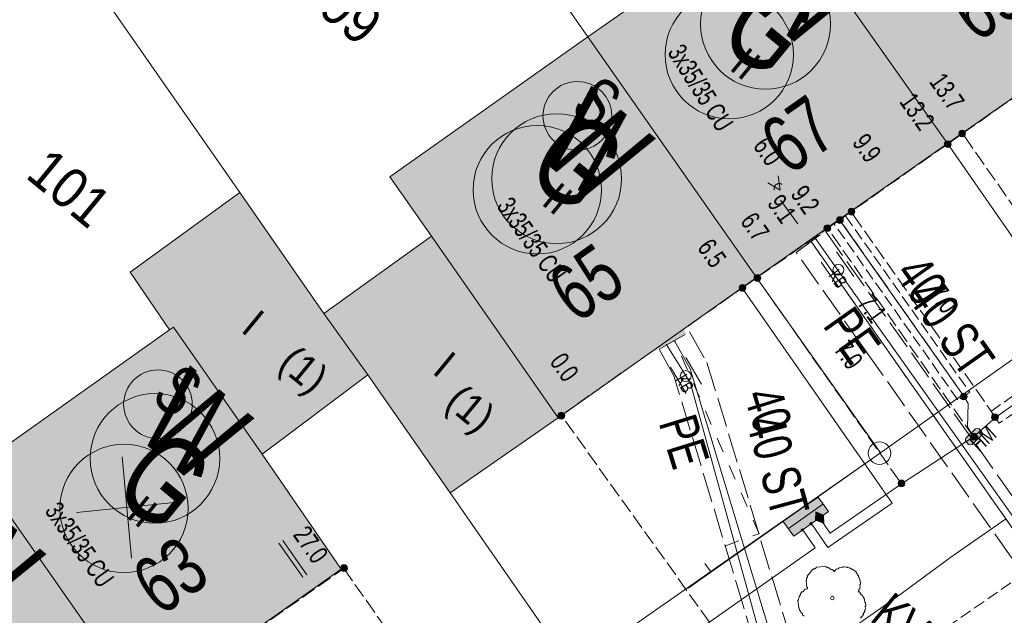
# Model space of a CAD drawing. Header units: metres. Extents: x -740 to 758, y -633 to 854.
# Tile 735 of 1056: x 308 to 336, y -82 to -66. Entities that reach past the tile are written whole.
import ezdxf

# ---------------------------------------------------------------- set-up
doc = ezdxf.new("R2010")
doc.units = ezdxf.units.M
doc.header["$MEASUREMENT"] = 0
for name, pattern in [('333_125', [0.4576, 0.3328, -0.1248]), ('333_333', [0.6656, 0.3328, -0.3328]), ('416_125', [0.5408, 0.416, -0.1248]), ('416_416', [0.832, 0.416, -0.416]), ('832_208', [1.04, 0.832, -0.208])]:
    doc.linetypes.add(name, pattern=pattern)
for name, color, linetype in [('Gas.LOVION', 7, 'Continuous'), ('Gis.LOVION', 7, 'Continuous'), ('Grundkarte.LOVION', 7, 'Continuous'), ('Grundkarte_Text.LOVION', 7, 'Continuous'), ('Strom.LOVION', 7, 'Continuous'), ('StromBemass.LOVION', 7, 'Continuous'), ('Wasser.LOVION', 7, 'Continuous')]:
    doc.layers.add(name, color=color, linetype=linetype)
doc.styles.add('ERSTELLTER_STIL_1', font='arial.ttf')

msp = doc.modelspace()

# ---------------------------------------------------------------- hatches: boundary and pattern name
at = {"layer": 'Gas.LOVION', "linetype": 'Continuous', "lineweight": 13}
for points in [[(330.222, -71.978), (330.845, -71.548), (330.622, -71.229), (330.015, -71.673)], [(326.045, -74.899), (326.67, -74.498), (326.477, -74.177), (325.838, -74.594)]]:
    msp.add_hatch(color=7, dxfattribs=at).paths.add_polyline_path(points)
at = {"layer": 'Grundkarte.LOVION', "linetype": 'Continuous', "lineweight": 18}
for color, points in [(9, [(329.494, -62.414), (334.227, -69.104), (338.017, -66.457), (339.539, -65.392), (334.832, -58.67)]), (9, [(324.182, -66.125), (328.888, -72.847), (334.227, -69.104), (329.494, -62.414)]), (9, [(323.359, -76.757), (328.888, -72.847), (324.182, -66.125), (318.653, -70.035), (319.82, -71.694)]), (254, [(312.62, -74.231), (315.094, -77.772), (318.041, -75.563), (316.809, -73.851), (314.469, -70.474), (311.406, -72.694), (312.509, -74.301)]), (254, [(318.041, -75.563), (320.343, -78.855), (323.359, -76.757), (319.82, -71.694), (316.809, -73.851)]), (9, [(307.091, -78.141), (311.798, -84.863), (317.3, -80.985), (315.094, -77.772), (312.62, -74.231), (312.509, -74.301)]), (9, [(301.753, -81.884), (306.459, -88.606), (311.798, -84.863), (307.091, -78.141)])]:
    msp.add_hatch(color=color, dxfattribs=at).paths.add_polyline_path(points)
at = {"layer": 'Strom.LOVION', "linetype": 'Continuous', "lineweight": 13}
for points in [[(330.786, -71.553), (331.629, -70.954), (331.508, -70.773), (330.649, -71.36)], [(328.062, -73.46), (328.934, -72.858), (328.797, -72.664), (327.941, -73.28)], [(334.915, -77.504), (335.185, -77.241), (335.198, -77.225), (335.192, -77.167), (335.109, -77.071), (335.093, -77.058), (335.005, -77.067), (334.735, -77.33), (334.722, -77.346), (334.728, -77.404), (334.811, -77.5), (334.827, -77.513)], [(329.933, -80.06), (330.901, -79.374), (330.611, -78.974), (329.627, -79.647)]]:
    msp.add_hatch(color=7, dxfattribs=at).paths.add_polyline_path(points)
at = {"layer": 'Strom.LOVION', "linetype": 'Continuous', "lineweight": 18}
for color, points in [(1, [(330.54, -79.617), (330.77, -79.698), (330.763, -79.477), (330.547, -79.379)]), (5, [(330.445, -79.7), (330.413, -79.673), (330.373, -79.722), (330.405, -79.748)]), (5, [(330.137, -79.878), (330.153, -79.891), (330.14, -79.907), (330.156, -79.92), (330.169, -79.904), (330.186, -79.917), (330.199, -79.901), (330.183, -79.888), (330.196, -79.872), (330.18, -79.859), (330.167, -79.875), (330.151, -79.862)])]:
    msp.add_hatch(color=color, dxfattribs=at).paths.add_polyline_path(points)
at = {"layer": 'StromBemass.LOVION', "linetype": 'Continuous', "lineweight": 13}
for points in [[(334.706, -68.885), (334.713, -68.876), (334.718, -68.865), (334.723, -68.854), (334.726, -68.843), (334.727, -68.831), (334.727, -68.819), (334.726, -68.807), (334.723, -68.796), (334.718, -68.785), (334.712, -68.775), (334.705, -68.765), (334.697, -68.757), (334.688, -68.749), (334.678, -68.743), (334.667, -68.738), (334.656, -68.734), (334.645, -68.732), (334.633, -68.731), (334.621, -68.732), (334.609, -68.734), (334.598, -68.738), (334.587, -68.743), (334.577, -68.749), (334.568, -68.757), (334.56, -68.766), (334.553, -68.775), (334.548, -68.786), (334.543, -68.797), (334.541, -68.808), (334.539, -68.82), (334.539, -68.832), (334.541, -68.843), (334.544, -68.855), (334.548, -68.866), (334.554, -68.876), (334.561, -68.886), (334.569, -68.894), (334.578, -68.902), (334.588, -68.908), (334.599, -68.913), (334.61, -68.917), (334.622, -68.919), (334.633, -68.92), (334.645, -68.919), (334.657, -68.917), (334.668, -68.913), (334.679, -68.908), (334.689, -68.901), (334.698, -68.894)], [(334.304, -69.184), (334.31, -69.175), (334.316, -69.164), (334.32, -69.153), (334.323, -69.142), (334.325, -69.13), (334.325, -69.118), (334.323, -69.107), (334.32, -69.095), (334.316, -69.084), (334.31, -69.074), (334.303, -69.065), (334.295, -69.056), (334.286, -69.049), (334.276, -69.042), (334.265, -69.037), (334.254, -69.034), (334.243, -69.032), (334.231, -69.031), (334.219, -69.032), (334.208, -69.034), (334.196, -69.038), (334.186, -69.043), (334.176, -69.049), (334.167, -69.056), (334.159, -69.065), (334.152, -69.075), (334.146, -69.085), (334.142, -69.096), (334.139, -69.107), (334.138, -69.119), (334.138, -69.131), (334.139, -69.142), (334.142, -69.154), (334.147, -69.165), (334.152, -69.175), (334.159, -69.185), (334.167, -69.193), (334.176, -69.201), (334.186, -69.207), (334.197, -69.212), (334.208, -69.215), (334.22, -69.218), (334.231, -69.218), (334.243, -69.218), (334.255, -69.215), (334.266, -69.212), (334.277, -69.207), (334.286, -69.2), (334.296, -69.193)], [(334.304, -69.184), (334.31, -69.175), (334.316, -69.164), (334.32, -69.153), (334.323, -69.142), (334.325, -69.13), (334.325, -69.118), (334.323, -69.107), (334.32, -69.095), (334.316, -69.084), (334.31, -69.074), (334.303, -69.065), (334.295, -69.056), (334.286, -69.049), (334.276, -69.042), (334.265, -69.037), (334.254, -69.034), (334.243, -69.032), (334.231, -69.031), (334.219, -69.032), (334.208, -69.034), (334.196, -69.038), (334.186, -69.043), (334.176, -69.049), (334.167, -69.056), (334.159, -69.065), (334.152, -69.075), (334.146, -69.085), (334.142, -69.096), (334.139, -69.107), (334.138, -69.119), (334.138, -69.131), (334.139, -69.142), (334.142, -69.154), (334.147, -69.165), (334.152, -69.175), (334.159, -69.185), (334.167, -69.193), (334.176, -69.201), (334.186, -69.207), (334.197, -69.212), (334.208, -69.215), (334.22, -69.218), (334.231, -69.218), (334.243, -69.218), (334.255, -69.215), (334.266, -69.212), (334.277, -69.207), (334.286, -69.2), (334.296, -69.193)], [(331.616, -71.066), (331.623, -71.057), (331.628, -71.046), (331.633, -71.035), (331.636, -71.024), (331.637, -71.012), (331.637, -71), (331.636, -70.988), (331.633, -70.976), (331.628, -70.965), (331.622, -70.955), (331.615, -70.945), (331.607, -70.937), (331.598, -70.929), (331.588, -70.923), (331.577, -70.918), (331.566, -70.914), (331.554, -70.912), (331.542, -70.911), (331.53, -70.912), (331.519, -70.914), (331.507, -70.918), (331.497, -70.923), (331.487, -70.93), (331.477, -70.937), (331.469, -70.946), (331.462, -70.956), (331.457, -70.966), (331.452, -70.977), (331.449, -70.989), (331.448, -71), (331.448, -71.012), (331.449, -71.024), (331.452, -71.036), (331.457, -71.047), (331.463, -71.057), (331.47, -71.067), (331.478, -71.075), (331.487, -71.083), (331.497, -71.089), (331.508, -71.094), (331.519, -71.098), (331.531, -71.1), (331.543, -71.101), (331.555, -71.1), (331.566, -71.098), (331.578, -71.094), (331.588, -71.089), (331.599, -71.083), (331.608, -71.075)], [(331.293, -71.302), (331.3, -71.292), (331.306, -71.282), (331.31, -71.271), (331.313, -71.259), (331.315, -71.248), (331.314, -71.236), (331.313, -71.224), (331.31, -71.213), (331.306, -71.202), (331.3, -71.191), (331.293, -71.182), (331.285, -71.173), (331.276, -71.165), (331.265, -71.159), (331.255, -71.154), (331.243, -71.151), (331.232, -71.148), (331.22, -71.148), (331.208, -71.148), (331.197, -71.151), (331.185, -71.154), (331.175, -71.159), (331.165, -71.166), (331.155, -71.173), (331.147, -71.182), (331.14, -71.192), (331.135, -71.202), (331.13, -71.213), (331.128, -71.225), (331.126, -71.236), (331.126, -71.248), (331.128, -71.26), (331.131, -71.271), (331.135, -71.282), (331.141, -71.293), (331.148, -71.302), (331.156, -71.311), (331.165, -71.319), (331.175, -71.325), (331.186, -71.33), (331.197, -71.333), (331.209, -71.336), (331.221, -71.336), (331.232, -71.336), (331.244, -71.333), (331.255, -71.33), (331.266, -71.325), (331.276, -71.318), (331.285, -71.311)], [(330.944, -71.529), (330.951, -71.519), (330.957, -71.508), (330.961, -71.497), (330.964, -71.486), (330.966, -71.474), (330.965, -71.462), (330.964, -71.45), (330.961, -71.439), (330.957, -71.428), (330.951, -71.417), (330.944, -71.408), (330.936, -71.399), (330.926, -71.391), (330.916, -71.385), (330.905, -71.38), (330.894, -71.376), (330.882, -71.374), (330.871, -71.373), (330.859, -71.374), (330.847, -71.377), (330.836, -71.38), (330.825, -71.385), (330.815, -71.392), (330.806, -71.399), (330.797, -71.408), (330.791, -71.418), (330.785, -71.428), (330.78, -71.439), (330.778, -71.451), (330.776, -71.463), (330.776, -71.475), (330.778, -71.486), (330.781, -71.498), (330.785, -71.509), (330.791, -71.519), (330.798, -71.529), (330.806, -71.538), (330.815, -71.545), (330.825, -71.552), (330.836, -71.557), (330.848, -71.56), (330.859, -71.563), (330.871, -71.563), (330.883, -71.562), (330.895, -71.56), (330.906, -71.556), (330.917, -71.551), (330.927, -71.545), (330.936, -71.537)], [(328.993, -72.918), (329, -72.909), (329.006, -72.898), (329.01, -72.887), (329.013, -72.875), (329.015, -72.863), (329.015, -72.851), (329.013, -72.84), (329.01, -72.828), (329.006, -72.817), (329, -72.806), (328.993, -72.797), (328.984, -72.788), (328.975, -72.78), (328.965, -72.774), (328.954, -72.769), (328.943, -72.765), (328.931, -72.763), (328.919, -72.762), (328.907, -72.763), (328.895, -72.765), (328.884, -72.769), (328.873, -72.774), (328.863, -72.781), (328.854, -72.788), (328.846, -72.797), (328.839, -72.807), (328.833, -72.817), (328.829, -72.829), (328.826, -72.84), (328.824, -72.852), (328.824, -72.864), (328.826, -72.876), (328.829, -72.888), (328.833, -72.899), (328.839, -72.909), (328.846, -72.919), (328.854, -72.927), (328.864, -72.935), (328.874, -72.941), (328.885, -72.947), (328.896, -72.95), (328.908, -72.952), (328.92, -72.953), (328.932, -72.952), (328.943, -72.95), (328.955, -72.946), (328.966, -72.941), (328.976, -72.935), (328.985, -72.927)], [(328.571, -73.194), (328.578, -73.184), (328.583, -73.174), (328.587, -73.163), (328.59, -73.152), (328.592, -73.14), (328.592, -73.128), (328.59, -73.117), (328.587, -73.105), (328.583, -73.095), (328.577, -73.084), (328.57, -73.075), (328.562, -73.066), (328.553, -73.059), (328.543, -73.053), (328.533, -73.048), (328.522, -73.044), (328.51, -73.042), (328.498, -73.041), (328.487, -73.042), (328.475, -73.044), (328.464, -73.048), (328.454, -73.053), (328.444, -73.059), (328.435, -73.067), (328.427, -73.075), (328.42, -73.085), (328.414, -73.095), (328.41, -73.106), (328.407, -73.117), (328.406, -73.129), (328.406, -73.141), (328.407, -73.152), (328.41, -73.164), (328.415, -73.174), (328.42, -73.185), (328.427, -73.194), (328.435, -73.203), (328.444, -73.21), (328.454, -73.216), (328.465, -73.221), (328.476, -73.225), (328.487, -73.227), (328.499, -73.228), (328.511, -73.227), (328.522, -73.225), (328.533, -73.221), (328.544, -73.216), (328.554, -73.21), (328.563, -73.202)], [(328.571, -73.194), (328.578, -73.184), (328.583, -73.174), (328.587, -73.163), (328.59, -73.152), (328.592, -73.14), (328.592, -73.128), (328.59, -73.117), (328.587, -73.105), (328.583, -73.095), (328.577, -73.084), (328.57, -73.075), (328.562, -73.066), (328.553, -73.059), (328.543, -73.053), (328.533, -73.048), (328.522, -73.044), (328.51, -73.042), (328.498, -73.041), (328.487, -73.042), (328.475, -73.044), (328.464, -73.048), (328.454, -73.053), (328.444, -73.059), (328.435, -73.067), (328.427, -73.075), (328.42, -73.085), (328.414, -73.095), (328.41, -73.106), (328.407, -73.117), (328.406, -73.129), (328.406, -73.141), (328.407, -73.152), (328.41, -73.164), (328.415, -73.174), (328.42, -73.185), (328.427, -73.194), (328.435, -73.203), (328.444, -73.21), (328.454, -73.216), (328.465, -73.221), (328.476, -73.225), (328.487, -73.227), (328.499, -73.228), (328.511, -73.227), (328.522, -73.225), (328.533, -73.221), (328.544, -73.216), (328.554, -73.21), (328.563, -73.202)], [(334.75, -76.224), (334.757, -76.214), (334.763, -76.204), (334.767, -76.193), (334.77, -76.182), (334.771, -76.17), (334.771, -76.158), (334.77, -76.146), (334.767, -76.135), (334.762, -76.124), (334.757, -76.114), (334.75, -76.104), (334.742, -76.096), (334.733, -76.088), (334.723, -76.082), (334.712, -76.077), (334.701, -76.074), (334.689, -76.071), (334.678, -76.071), (334.666, -76.071), (334.654, -76.074), (334.643, -76.077), (334.633, -76.082), (334.623, -76.089), (334.614, -76.096), (334.606, -76.105), (334.599, -76.114), (334.593, -76.125), (334.589, -76.136), (334.586, -76.147), (334.585, -76.159), (334.585, -76.17), (334.586, -76.182), (334.589, -76.193), (334.593, -76.204), (334.599, -76.215), (334.606, -76.224), (334.614, -76.233), (334.623, -76.24), (334.633, -76.246), (334.644, -76.251), (334.655, -76.255), (334.666, -76.257), (334.678, -76.258), (334.69, -76.257), (334.701, -76.255), (334.713, -76.251), (334.723, -76.246), (334.733, -76.24), (334.742, -76.232)], [(323.514, -76.764), (323.521, -76.754), (323.526, -76.744), (323.531, -76.733), (323.534, -76.722), (323.535, -76.71), (323.535, -76.699), (323.533, -76.687), (323.531, -76.676), (323.526, -76.665), (323.521, -76.655), (323.514, -76.645), (323.506, -76.637), (323.497, -76.629), (323.487, -76.623), (323.476, -76.618), (323.465, -76.615), (323.454, -76.612), (323.442, -76.612), (323.43, -76.612), (323.419, -76.615), (323.408, -76.618), (323.397, -76.623), (323.387, -76.63), (323.378, -76.637), (323.37, -76.646), (323.363, -76.655), (323.358, -76.665), (323.354, -76.676), (323.351, -76.688), (323.349, -76.699), (323.349, -76.711), (323.351, -76.722), (323.354, -76.734), (323.358, -76.745), (323.364, -76.755), (323.371, -76.764), (323.379, -76.773), (323.388, -76.78), (323.398, -76.786), (323.408, -76.791), (323.419, -76.795), (323.431, -76.797), (323.442, -76.798), (323.454, -76.797), (323.466, -76.795), (323.477, -76.791), (323.487, -76.786), (323.497, -76.78), (323.506, -76.772)], [(323.516, -76.758), (323.523, -76.748), (323.528, -76.738), (323.533, -76.727), (323.536, -76.716), (323.537, -76.704), (323.537, -76.692), (323.535, -76.681), (323.533, -76.669), (323.528, -76.658), (323.522, -76.648), (323.516, -76.639), (323.507, -76.63), (323.498, -76.623), (323.489, -76.616), (323.478, -76.611), (323.467, -76.608), (323.455, -76.606), (323.443, -76.605), (323.432, -76.606), (323.42, -76.608), (323.409, -76.612), (323.398, -76.617), (323.389, -76.623), (323.38, -76.63), (323.372, -76.639), (323.365, -76.648), (323.359, -76.659), (323.355, -76.67), (323.352, -76.681), (323.35, -76.693), (323.35, -76.704), (323.352, -76.716), (323.355, -76.727), (323.359, -76.738), (323.365, -76.749), (323.372, -76.758), (323.38, -76.767), (323.389, -76.774), (323.399, -76.78), (323.41, -76.785), (323.421, -76.789), (323.432, -76.791), (323.444, -76.792), (323.456, -76.791), (323.467, -76.789), (323.478, -76.785), (323.489, -76.78), (323.499, -76.774), (323.508, -76.766)], [(335.623, -76.802), (335.63, -76.792), (335.636, -76.782), (335.64, -76.771), (335.643, -76.759), (335.644, -76.747), (335.644, -76.735), (335.643, -76.723), (335.64, -76.712), (335.635, -76.701), (335.63, -76.69), (335.622, -76.681), (335.614, -76.672), (335.605, -76.664), (335.595, -76.658), (335.584, -76.653), (335.573, -76.649), (335.561, -76.647), (335.549, -76.646), (335.537, -76.647), (335.525, -76.649), (335.514, -76.653), (335.503, -76.658), (335.493, -76.665), (335.484, -76.672), (335.476, -76.681), (335.469, -76.691), (335.463, -76.701), (335.459, -76.712), (335.456, -76.724), (335.454, -76.736), (335.454, -76.748), (335.456, -76.76), (335.459, -76.771), (335.463, -76.782), (335.469, -76.793), (335.476, -76.802), (335.484, -76.811), (335.494, -76.819), (335.504, -76.825), (335.515, -76.83), (335.526, -76.834), (335.538, -76.836), (335.55, -76.837), (335.562, -76.836), (335.573, -76.834), (335.585, -76.83), (335.595, -76.825), (335.606, -76.818), (335.615, -76.811)], [(335.034, -77.345), (335.041, -77.336), (335.047, -77.325), (335.051, -77.314), (335.054, -77.303), (335.056, -77.291), (335.055, -77.279), (335.054, -77.268), (335.051, -77.256), (335.047, -77.245), (335.041, -77.235), (335.034, -77.225), (335.026, -77.217), (335.017, -77.209), (335.007, -77.203), (334.996, -77.198), (334.985, -77.194), (334.973, -77.192), (334.961, -77.191), (334.95, -77.192), (334.938, -77.194), (334.927, -77.198), (334.916, -77.203), (334.906, -77.21), (334.897, -77.217), (334.889, -77.226), (334.882, -77.235), (334.876, -77.246), (334.872, -77.257), (334.869, -77.268), (334.868, -77.28), (334.868, -77.292), (334.869, -77.303), (334.872, -77.315), (334.877, -77.326), (334.882, -77.336), (334.889, -77.346), (334.897, -77.354), (334.907, -77.362), (334.917, -77.368), (334.927, -77.373), (334.938, -77.377), (334.95, -77.379), (334.962, -77.38), (334.974, -77.379), (334.985, -77.377), (334.997, -77.373), (335.007, -77.368), (335.017, -77.361), (335.026, -77.354)], [(333.011, -78.649), (333.018, -78.639), (333.024, -78.629), (333.028, -78.618), (333.031, -78.606), (333.033, -78.594), (333.032, -78.583), (333.031, -78.571), (333.028, -78.56), (333.024, -78.549), (333.018, -78.538), (333.011, -78.529), (333.003, -78.52), (332.994, -78.513), (332.984, -78.506), (332.973, -78.501), (332.962, -78.498), (332.95, -78.495), (332.938, -78.495), (332.926, -78.496), (332.915, -78.498), (332.904, -78.501), (332.893, -78.507), (332.883, -78.513), (332.874, -78.52), (332.866, -78.529), (332.859, -78.539), (332.853, -78.549), (332.849, -78.56), (332.846, -78.572), (332.845, -78.583), (332.845, -78.595), (332.846, -78.607), (332.849, -78.618), (332.854, -78.629), (332.859, -78.64), (332.866, -78.649), (332.874, -78.658), (332.883, -78.665), (332.893, -78.672), (332.904, -78.677), (332.915, -78.68), (332.927, -78.682), (332.939, -78.683), (332.951, -78.682), (332.962, -78.68), (332.973, -78.676), (332.984, -78.671), (332.994, -78.665), (333.003, -78.657)], [(317.447, -81.014), (317.454, -81.004), (317.46, -80.994), (317.464, -80.983), (317.467, -80.971), (317.468, -80.96), (317.468, -80.948), (317.467, -80.936), (317.464, -80.924), (317.46, -80.913), (317.454, -80.903), (317.447, -80.894), (317.439, -80.885), (317.429, -80.877), (317.419, -80.871), (317.409, -80.866), (317.397, -80.862), (317.386, -80.86), (317.374, -80.86), (317.362, -80.86), (317.35, -80.863), (317.339, -80.866), (317.328, -80.871), (317.318, -80.878), (317.309, -80.885), (317.301, -80.894), (317.294, -80.904), (317.289, -80.914), (317.284, -80.925), (317.281, -80.937), (317.28, -80.948), (317.28, -80.96), (317.282, -80.972), (317.285, -80.983), (317.289, -80.994), (317.295, -81.005), (317.302, -81.014), (317.31, -81.023), (317.319, -81.03), (317.329, -81.037), (317.34, -81.042), (317.351, -81.045), (317.363, -81.048), (317.375, -81.048), (317.386, -81.048), (317.398, -81.045), (317.409, -81.042), (317.42, -81.036), (317.43, -81.03), (317.439, -81.023)], [(317.449, -81.013), (317.456, -81.003), (317.461, -80.992), (317.466, -80.981), (317.469, -80.97), (317.47, -80.958), (317.47, -80.946), (317.469, -80.934), (317.466, -80.923), (317.461, -80.912), (317.455, -80.901), (317.448, -80.891), (317.44, -80.883), (317.431, -80.875), (317.421, -80.869), (317.41, -80.864), (317.399, -80.86), (317.387, -80.858), (317.375, -80.857), (317.363, -80.858), (317.352, -80.86), (317.34, -80.864), (317.329, -80.869), (317.319, -80.876), (317.31, -80.883), (317.302, -80.892), (317.295, -80.902), (317.289, -80.912), (317.285, -80.923), (317.282, -80.935), (317.281, -80.947), (317.281, -80.959), (317.282, -80.97), (317.285, -80.982), (317.29, -80.993), (317.295, -81.003), (317.302, -81.013), (317.311, -81.022), (317.32, -81.029), (317.33, -81.036), (317.341, -81.041), (317.352, -81.044), (317.364, -81.047), (317.376, -81.047), (317.388, -81.046), (317.399, -81.044), (317.411, -81.04), (317.421, -81.035), (317.431, -81.029), (317.441, -81.021)]]:
    msp.add_hatch(color=7, dxfattribs=at).paths.add_polyline_path(points)
at = {"layer": 'Wasser.LOVION', "linetype": 'Continuous', "lineweight": 13}
for points in [[(330.097, -72.064), (330.72, -71.634), (330.497, -71.316), (329.89, -71.759)], [(326.27, -74.788), (326.928, -74.413), (326.748, -74.076), (326.09, -74.451)]]:
    msp.add_hatch(color=7, dxfattribs=at).paths.add_polyline_path(points)

# ---------------------------------------------------------------- linework, layer by layer
at = {"layer": 'Gas.LOVION', "color": 5, "linetype": 'Continuous', "lineweight": 18}
for points in [[(339.519, -84.384), (339.467, -84.315), (331.159, -72.64), (330.54, -71.755)], [(331.055, -90.325), (331.031, -90.224), (327.05, -75.805), (326.926, -75.596), (326.366, -74.705)]]:
    msp.add_lwpolyline(points, dxfattribs=at)
at = {"layer": 'Gas.LOVION', "color": 251, "linetype": 'Continuous', "lineweight": 13}
for points in [[(331.605, -72.818), (331.123, -72.126)], [(331.191, -73.125), (330.694, -72.419)], [(327.361, -75.819), (326.919, -75.079)], [(326.929, -76.083), (326.487, -75.343)]]:
    msp.add_lwpolyline(points, dxfattribs=at)
at = {"layer": 'Gas.LOVION', "color": 1, "linetype": 'Continuous', "lineweight": 18}
for points in [[(311.185, -77.844), (311.447, -80.671)], [(309.904, -79.403), (312.728, -79.112)]]:
    msp.add_lwpolyline(points, dxfattribs=at)
at = {"layer": 'Gas.LOVION', "color": 5, "linetype": 'Continuous', "lineweight": 18}
for centre, radius in [((328.131, -66.626), 1.791), ((322.772, -70.395), 1.793), ((311.234, -79.288), 1.791)]:
    msp.add_circle(centre, radius, dxfattribs=at)
at = {"layer": 'Gas.LOVION', "color": 251, "linetype": 'Continuous', "lineweight": 13}
for centre in [(331.178, -72.629), (326.917, -75.593)]:
    msp.add_circle(centre, 0.152, dxfattribs=at)
at = {"layer": 'Gis.LOVION', "color": 44, "linetype": 'Continuous', "lineweight": 18}
msp.add_lwpolyline([(330.226, -82.293), (330.177, -82.253), (330.175, -82.224), (330.126, -82.184), (330.124, -82.155), (330.091, -82.128), (330.086, -82.07), (330.07, -82.057), (330.05, -81.852), (330.063, -81.836), (330.06, -81.806), (330.086, -81.774), (330.083, -81.745), (330.123, -81.697), (330.12, -81.667), (330.16, -81.619), (330.189, -81.616), (330.255, -81.536), (330.314, -81.53), (330.311, -81.501), (330.295, -81.488), (330.278, -81.312), (330.291, -81.296), (330.285, -81.238), (330.311, -81.205), (330.309, -81.176), (330.467, -80.983), (330.496, -80.98), (330.51, -80.964), (330.539, -80.962), (330.565, -80.929), (330.799, -80.906), (330.816, -80.92), (330.845, -80.917), (330.877, -80.943), (330.906, -80.94), (330.971, -80.993), (331, -80.99), (331.048, -81.03), (331.051, -81.059), (331.117, -80.979), (331.175, -80.973), (331.202, -80.941), (331.29, -80.932), (331.303, -80.916), (331.332, -80.913), (331.348, -80.927), (331.407, -80.921), (331.423, -80.934), (331.452, -80.931), (331.484, -80.958), (331.514, -80.955), (331.546, -80.981), (331.575, -80.978), (331.671, -81.058), (331.674, -81.087), (331.706, -81.113), (331.709, -81.143), (331.741, -81.169), (331.744, -81.198), (331.76, -81.212), (331.766, -81.27), (331.782, -81.283), (331.794, -81.4), (331.78, -81.416), (331.786, -81.475), (331.773, -81.491), (331.776, -81.52), (331.749, -81.552), (331.752, -81.582), (331.726, -81.614), (331.755, -81.611), (331.787, -81.637), (331.79, -81.667), (331.854, -81.72), (331.857, -81.749), (331.889, -81.775), (331.892, -81.805), (331.908, -81.818), (331.917, -81.906), (331.933, -81.919), (331.941, -82.007), (331.928, -82.023), (331.934, -82.081), (331.921, -82.097), (331.924, -82.127), (331.91, -82.143), (331.913, -82.172), (331.874, -82.22), (331.877, -82.249), (331.797, -82.346)], dxfattribs=at)
msp.add_circle((331.009, -81.791), 0.0513, dxfattribs=at)
at = {"layer": 'Grundkarte.LOVION', "color": 8, "linetype": 'Continuous', "lineweight": 18}
for points in [[(318.43, -46.59), (327.034, -40.576), (334.209, -50.781), (330.916, -53.083), (334.832, -58.67), (339.539, -65.392), (340.291, -66.442), (342.97, -70.259), (337.632, -74.002), (334.227, -69.104), (329.494, -62.414)], [(320.298, -60.564), (317.033, -62.834), (309.858, -52.63), (318.43, -46.59), (329.494, -62.414), (334.227, -69.104), (337.632, -74.002), (332.352, -77.74), (328.888, -72.847), (324.182, -66.125)], [(314.469, -70.474), (304.605, -56.335), (309.858, -52.63), (317.033, -62.834), (320.298, -60.564), (324.182, -66.125), (328.888, -72.847), (332.352, -77.74), (323.748, -83.753), (320.343, -78.855), (318.041, -75.563), (316.809, -73.851)], [(315.203, -89.761), (311.798, -84.863), (307.091, -78.141), (303.176, -72.553), (306.579, -70.181), (299.431, -59.944), (304.605, -56.335), (314.469, -70.474), (316.809, -73.851), (318.041, -75.563), (320.343, -78.855), (323.748, -83.753)], [(329.494, -62.414), (334.832, -58.67), (339.539, -65.392), (338.017, -66.457), (334.227, -69.104)], [(303.176, -72.553), (307.091, -78.141), (311.798, -84.863), (315.203, -89.761), (309.891, -93.473), (306.459, -88.606), (301.753, -81.884), (293.087, -69.431), (290.855, -66.251), (290.747, -66.054), (299.431, -59.944), (306.579, -70.181)], [(324.182, -66.125), (329.494, -62.414), (334.227, -69.104), (328.888, -72.847)], [(323.359, -76.757), (319.82, -71.694), (318.653, -70.035), (324.182, -66.125), (328.888, -72.847)], [(312.62, -74.231), (312.509, -74.301), (311.406, -72.694), (314.469, -70.474), (316.809, -73.851), (318.041, -75.563), (315.094, -77.772)], [(318.041, -75.563), (316.809, -73.851), (319.82, -71.694), (323.359, -76.757), (320.343, -78.855)], [(307.091, -78.141), (312.509, -74.301), (312.62, -74.231), (315.094, -77.772), (317.3, -80.985), (311.798, -84.863)], [(301.753, -81.884), (307.091, -78.141), (311.798, -84.863), (306.459, -88.606)]]:
    msp.add_lwpolyline(points, close=True, dxfattribs=at)
for points in [[(229.741, -147.948), (247.968, -136.974), (255.904, -131.381), (267.19, -123.479), (276.785, -116.719), (282.097, -113.007), (287.435, -109.264), (296.23, -103.084), (298.61, -101.433), (304.552, -97.216), (309.891, -93.473), (315.203, -89.761), (323.748, -83.753), (332.352, -77.74), (337.632, -74.002), (342.97, -70.259), (351.462, -64.315), (352.682, -63.487), (353.981, -62.562), (359.896, -58.377)], [(229.741, -147.948), (247.968, -136.974), (255.904, -131.381), (267.19, -123.479), (276.785, -116.719), (282.097, -113.007), (287.435, -109.264), (296.23, -103.084), (298.61, -101.433), (304.552, -97.216), (309.891, -93.473), (315.203, -89.761), (323.748, -83.753), (332.352, -77.74), (337.632, -74.002), (342.97, -70.259), (351.462, -64.315), (352.682, -63.487), (353.981, -62.562), (359.896, -58.377)], [(326.987, -81.516), (332.352, -77.74)], [(335.843, -79.586), (334.321, -80.651), (332.832, -81.742), (331.31, -82.807), (329.848, -83.866), (328.326, -84.931), (326.837, -86.023), (325.342, -87.056), (323.852, -88.147), (322.331, -89.212), (321.366, -89.927), (320.37, -90.616), (319.405, -91.331), (318.408, -92.019), (317.444, -92.734), (316.474, -93.391), (315.509, -94.106), (314.512, -94.794), (313.548, -95.509), (312.551, -96.198), (311.587, -96.913), (310.59, -97.601), (308.878, -98.833), (307.16, -100.005)], [(327.451, -80.82), (327.623, -81.069)]]:
    msp.add_lwpolyline(points, dxfattribs=at)
at = {"layer": 'Grundkarte.LOVION', "color": 253, "linetype": 'Continuous', "lineweight": 18}
msp.add_lwpolyline([(359.896, -58.377), (353.981, -62.562), (352.682, -63.487), (351.462, -64.315), (342.97, -70.259), (337.632, -74.002), (332.352, -77.74), (323.748, -83.753), (315.203, -89.761), (309.891, -93.473), (304.552, -97.216), (298.61, -101.433), (296.23, -103.084), (287.435, -109.264), (282.097, -113.007), (276.785, -116.719), (267.19, -123.479), (264.485, -119.695), (260.155, -113.498), (254.25, -105.09), (243.054, -113.012), (232.627, -120.327)], dxfattribs=at)
at = {"layer": 'Grundkarte.LOVION', "color": 9, "linetype": 'Continuous', "lineweight": 18}
msp.add_circle((332.326, -77.745), 0.314, dxfattribs=at)
at = {"layer": 'Strom.LOVION', "color": 150, "linetype": 'Continuous', "lineweight": 18}
for points in [[(360.649, -58.969), (355.33, -62.755), (354.415, -63.376), (352.864, -64.444), (349.055, -67.506), (344.591, -70.514), (343.874, -70.894), (338.648, -74.568), (335.565, -76.746), (334.953, -77.294), (332.938, -78.599), (330.945, -79.976), (330.652, -79.547)], [(307.699, -96.303), (312.759, -92.734), (314.477, -91.561), (315.664, -90.706), (316.163, -90.362), (321.109, -86.997), (321.801, -86.515), (330.527, -80.386), (330.183, -79.888)]]:
    msp.add_lwpolyline(points, dxfattribs=at)
at = {"layer": 'Strom.LOVION', "color": 7, "linetype": '333_125', "lineweight": 13}
for points in [[(334.846, -76.048), (334.512, -76.258), (331.062, -71.349), (331.38, -71.126)], [(338.542, -74.401), (338.753, -74.735), (335.67, -76.913), (335.431, -76.582)]]:
    msp.add_lwpolyline(points, close=True, dxfattribs=at)
at = {"layer": 'Strom.LOVION', "color": 9, "linetype": '333_333', "lineweight": 18}
for points in [[(331.213, -71.231), (334.679, -76.153)], [(335.565, -76.746), (338.648, -74.568)]]:
    msp.add_lwpolyline(points, dxfattribs=at)
at = {"layer": 'Strom.LOVION', "color": 5, "linetype": 'Continuous', "lineweight": 18}
for points in [[(334.953, -77.294), (334.778, -77.015), (334.803, -76.362), (334.679, -76.153), (331.213, -71.231)], [(330.416, -79.703), (330.881, -80.381), (332.681, -79.141), (328.504, -73.151)]]:
    msp.add_lwpolyline(points, dxfattribs=at)
at = {"layer": 'Strom.LOVION', "color": 7, "linetype": 'Continuous', "lineweight": 13}
for points in [[(334.915, -77.504), (334.827, -77.513), (334.811, -77.5), (334.728, -77.404), (334.722, -77.346), (334.735, -77.33), (335.005, -77.067), (335.093, -77.058), (335.109, -77.071), (335.192, -77.167), (335.198, -77.225), (335.185, -77.241)], [(329.933, -80.06), (329.627, -79.647), (330.611, -78.974), (330.901, -79.374)], [(330.432, -79.716), (330.419, -79.732), (330.405, -79.748), (330.373, -79.722), (330.386, -79.705), (330.4, -79.689), (330.413, -79.673), (330.445, -79.7)], [(330.137, -79.878), (330.151, -79.862), (330.167, -79.875), (330.18, -79.859), (330.196, -79.872), (330.183, -79.888), (330.199, -79.901), (330.186, -79.917), (330.169, -79.904), (330.156, -79.92), (330.14, -79.907), (330.153, -79.891)]]:
    msp.add_lwpolyline(points, close=True, dxfattribs=at)
msp.add_lwpolyline([(329.78, -79.853), (330.748, -79.168)], dxfattribs=at)
at = {"layer": 'Strom.LOVION', "color": 1, "linetype": 'Continuous', "lineweight": 18}
msp.add_lwpolyline([(330.54, -79.617), (330.547, -79.379), (330.763, -79.477), (330.77, -79.698)], close=True, dxfattribs=at)
for centre, radius in [((323.891, -68.335), 0.96), ((312.183, -76.381), 0.958)]:
    msp.add_circle(centre, radius, dxfattribs=at)
at = {"layer": 'StromBemass.LOVION', "color": 7, "linetype": '416_125', "lineweight": 13}
for points in [[(327.582, -82.462), (323.442, -76.69), (328.488, -73.138), (330.882, -71.47), (331.213, -71.231), (334.643, -68.827), (339.371, -65.497), (339.968, -65.099), (340.519, -64.691), (344.919, -61.63), (345.182, -61.442)], [(338.648, -74.568), (334.643, -68.827)], [(335.565, -76.746), (331.531, -71.008)], [(334.679, -76.153), (331.213, -71.231)], [(334.953, -77.294), (330.882, -71.47)], [(328.904, -72.86), (332.938, -78.599)], [(295.619, -96.228), (301.646, -91.973), (310.456, -85.807), (317.372, -80.963), (321.441, -86.757)]]:
    msp.add_lwpolyline(points, dxfattribs=at)
at = {"layer": 'StromBemass.LOVION', "color": 7, "linetype": 'Continuous', "lineweight": 13}
for points in [[(329.498, -70.009), (329.551, -70.403), (329.206, -70.2)], [(329.595, -70.251), (329.563, -70.225), (329.534, -70.228), (329.518, -70.214), (329.504, -70.23), (329.488, -70.217), (329.475, -70.233), (329.462, -70.249), (329.446, -70.236), (329.433, -70.252), (329.419, -70.268), (329.406, -70.284), (329.393, -70.3), (329.409, -70.314), (329.396, -70.33), (329.383, -70.346), (329.388, -70.404)], [(329.563, -70.683), (330.042, -71.345)], [(315.559, -80.254), (316.228, -81.208)], [(315.67, -80.184), (316.34, -81.138)]]:
    msp.add_lwpolyline(points, dxfattribs=at)
for centre, radius in [((334.633, -68.825), 0.0942), ((334.231, -69.125), 0.0937), ((334.231, -69.125), 0.0937), ((331.543, -71.006), 0.0948), ((331.22, -71.242), 0.0944), ((330.871, -71.468), 0.0949), ((328.919, -72.858), 0.0954), ((328.499, -73.135), 0.0931), ((328.499, -73.135), 0.0931), ((334.678, -76.164), 0.0936), ((323.442, -76.705), 0.093), ((323.444, -76.698), 0.0935), ((335.549, -76.741), 0.0952), ((334.962, -77.286), 0.0941), ((332.939, -78.589), 0.0941), ((317.375, -80.952), 0.095), ((317.374, -80.954), 0.0944)]:
    msp.add_circle(centre, radius, dxfattribs=at)
at = {"layer": 'Wasser.LOVION', "color": 150, "linetype": '333_125', "lineweight": 18}
msp.add_lwpolyline([(363.975, -61.703), (363.673, -61.939), (357.517, -66.383), (350.042, -71.252), (348.526, -72.375), (347.533, -73.093), (343.823, -75.806), (341.356, -77.628), (340.261, -78.371), (337.231, -80.485), (336.749, -80.842), (333.565, -83.045), (330.112, -85.511), (323.231, -90.41), (322.264, -91.095), (320.355, -92.435), (318.46, -93.758), (315.595, -95.738), (311.436, -98.701), (310.026, -99.696), (309.613, -100.002), (307.029, -101.836)], dxfattribs=at)
at = {"layer": 'Wasser.LOVION', "color": 7, "linetype": '832_208', "lineweight": 13}
for points in [[(330.002, -72.147), (330.816, -71.55), (336.837, -80.08), (336.023, -80.677)], [(326.172, -74.842), (327.026, -74.359), (327.509, -75.214), (330.41, -84.787), (329.448, -85.073), (326.585, -75.585)]]:
    msp.add_lwpolyline(points, close=True, dxfattribs=at)
at = {"layer": 'Wasser.LOVION', "color": 252, "linetype": '416_416', "lineweight": 18}
for points in [[(336.423, -80.386), (330.416, -71.841)], [(328.01, -80.337), (328.966, -79.992), (326.607, -74.607)]]:
    msp.add_lwpolyline(points, dxfattribs=at)
at = {"layer": 'Wasser.LOVION', "color": 150, "linetype": 'Continuous', "lineweight": 18}
for points in [[(336.749, -80.842), (336.695, -80.744), (336.423, -80.386), (330.416, -71.841)], [(330.112, -85.511), (330.074, -85.426), (329.921, -84.923), (327.039, -75.393), (326.607, -74.607)]]:
    msp.add_lwpolyline(points, dxfattribs=at)
at = {"layer": 'Wasser.LOVION', "color": 94, "linetype": 'Continuous', "lineweight": 18}
for centre, radius in [((329.144, -65.777), 1.813), ((323.313, -70.087), 1.813), ((312.097, -77.892), 1.809)]:
    msp.add_circle(centre, radius, dxfattribs=at)

# ---------------------------------------------------------------- texts
at = {"layer": 'Gas.LOVION', "color": 5, "linetype": 'Continuous', "lineweight": 18, "attachment_point": 7, "style": 'ERSTELLTER_STIL_1'}
for s, insert, char_height, rotation in [('{\\A1;\\W0.71561x;G}', (327.707, -66.2), 2.48984, 320.584), ('{\\A1;\\W0.71563x;G}', (322.342, -69.975), 2.48979, 320.5841), ('{\\A1;\\W0.71560x;KB}', (330.885, -72.787), 0.3557, 305.2444), ('{\\A1;\\W0.71558x;40 ST}', (333.06, -73.394), 1.0671, 305.2444), ('{\\A1;\\W0.71564x;KB}', (326.62, -75.684), 0.35567, 300.244), ('{\\A1;\\W0.71557x;40 ST}', (328.584, -76.865), 1.06712, 285.245), ('{\\A1;\\W0.71561x;G}', (310.812, -78.861), 2.48982, 320.5851)]:
    msp.add_mtext(s, dxfattribs=dict(at, insert=insert, char_height=char_height, rotation=rotation))
at = {"layer": 'Grundkarte_Text.LOVION', "color": 7, "linetype": 'Continuous', "lineweight": 13, "attachment_point": 7, "style": 'ERSTELLTER_STIL_1'}
for s, insert, char_height, rotation in [('{\\A1;\\W0.89449x;199}', (315.999, -64.952), 1.12433, 320.5839), ('{\\A1;\\W0.89448x;II}', (328.103, -67.019), 0.83073, 320.5841), ('{\\A1;\\W0.89450x;101}', (308.439, -70.046), 1.12432, 320.5834), ('{\\A1;\\W0.89445x;II}', (322.855, -70.783), 0.83074, 320.5848), ('{\\A1;\\W0.89436x;I}', (314.467, -74.335), 0.83074, 320.5848), ('{\\A1;\\W0.89449x;(1)}', (315.345, -75.521), 0.83074, 320.5848), ('{\\A1;\\W0.89446x;I}', (319.811, -75.497), 0.83072, 320.5836), ('{\\A1;\\W0.89449x;(1)}', (320.002, -76.603), 0.83074, 320.5848), ('{\\A1;\\W0.89458x;II}', (311.266, -79.512), 0.83074, 320.5848)]:
    msp.add_mtext(s, dxfattribs=dict(at, insert=insert, char_height=char_height, rotation=rotation))
at = {"layer": 'Grundkarte_Text.LOVION', "color": 8, "linetype": 'Continuous', "lineweight": 18, "attachment_point": 7, "style": 'ERSTELLTER_STIL_1'}
for s, insert, char_height, rotation in [('{\\A1;\\W0.71560x;69}', (335.051, -66.339), 1.60083, 35.0852), ('{\\A1;\\W0.71560x;67}', (329.799, -70.044), 1.6008, 35.0858), ('{\\A1;\\W0.71560x;65}', (323.874, -74.172), 1.60083, 35.0852), ('{\\A1;\\W0.71560x;63}', (312.263, -82.34), 1.60083, 35.0852)]:
    msp.add_mtext(s, dxfattribs=dict(at, insert=insert, char_height=char_height, rotation=rotation))
at = {"layer": 'Strom.LOVION', "color": 5, "linetype": 'Continuous', "lineweight": 18, "attachment_point": 7, "style": 'ERSTELLTER_STIL_1'}
for s, insert, char_height, rotation in [('{\\A1;\\W0.67984x;3x35/35 CU }', (326.387, -66.567), 0.53352, 302.2476), ('{\\A1;\\W0.67978x;3x35/35 CU }', (321.616, -70.862), 0.53357, 305.2428), ('{\\A1;\\W0.67979x;3x35/35 CU }', (309, -79.366), 0.53357, 305.2428)]:
    msp.add_mtext(s, dxfattribs=dict(at, insert=insert, char_height=char_height, rotation=rotation))
at = {"layer": 'Strom.LOVION', "color": 1, "linetype": 'Continuous', "lineweight": 18, "attachment_point": 7, "style": 'ERSTELLTER_STIL_1'}
for s, insert, char_height, rotation in [('{\\A1;\\W0.71561x;S}', (323.644, -68.211), 1.37444, 320.5826), ('{\\A1;\\W0.71559x;S}', (311.943, -76.256), 1.3744, 320.5839)]:
    msp.add_mtext(s, dxfattribs=dict(at, insert=insert, char_height=char_height, rotation=rotation))
at = {"layer": 'Strom.LOVION', "color": 7, "linetype": 'Continuous', "lineweight": 13, "attachment_point": 7, "style": 'ERSTELLTER_STIL_1'}
for s, insert, char_height, rotation in [('{\\A1;\\W0.71554x;HM}', (335.114, -77.734), 0.44462, 42.2479), ('{\\A1;\\W0.71558x;KV 38235}', (332.016, -82.415), 1.06709, 320.584)]:
    msp.add_mtext(s, dxfattribs=dict(at, insert=insert, char_height=char_height, rotation=rotation))
at = {"layer": 'StromBemass.LOVION', "color": 7, "linetype": 'Continuous', "lineweight": 13, "attachment_point": 7, "style": 'ERSTELLTER_STIL_1'}
for s, insert, char_height, rotation in [('{\\A1;\\W0.71556x;13.7}', (333.689, -67.391), 0.53357, 305.2428), ('{\\A1;\\W0.71554x;13.2}', (332.857, -67.946), 0.53358, 305.2439), ('{\\A1;\\W0.71557x;6.0}', (328.769, -69.179), 0.53353, 305.246), ('{\\A1;\\W0.71557x;9.9}', (331.538, -69.085), 0.53354, 305.2472), ('{\\A1;\\W0.71560x;9.2}', (329.818, -70.526), 0.53357, 305.2428), ('{\\A1;\\W0.71556x;9.1}', (329.166, -70.783), 0.53354, 305.2483), ('{\\A1;\\W0.71555x;6.7}', (328.413, -71.282), 0.53359, 305.2451), ('{\\A1;\\W0.71555x;6.5}', (327.213, -72.018), 0.53359, 305.2451), ('{\\A1;\\W0.71561x;7.0}', (333.68, -73.297), 0.53353, 305.246), ('{\\A1;\\W0.71557x;7.1}', (331.685, -73.559), 0.53357, 305.2428), ('{\\A1;\\W0.71560x;7.0}', (331.025, -74.857), 0.53357, 305.2428), ('{\\A1;\\W0.71556x;0.0}', (323.092, -75.202), 0.53354, 305.2483), ('{\\A1;\\W0.71557x;27.0}', (315.925, -80.03), 0.53357, 305.2428)]:
    msp.add_mtext(s, dxfattribs=dict(at, insert=insert, char_height=char_height, rotation=rotation))
at = {"layer": 'Wasser.LOVION', "color": 94, "linetype": 'Continuous', "lineweight": 18, "attachment_point": 7, "style": 'ERSTELLTER_STIL_1'}
for insert, char_height, rotation in [((328.526, -65.096), 2.48984, 320.584), ((322.696, -69.405), 2.48983, 320.5838), ((311.489, -77.21), 2.48982, 320.5851), ((305.682, -80.999), 2.48983, 320.5838)]:
    msp.add_mtext('{\\A1;\\W0.71562x;W}', dxfattribs=dict(at, insert=insert, char_height=char_height, rotation=rotation))
at = {"layer": 'Wasser.LOVION', "color": 150, "linetype": 'Continuous', "lineweight": 18, "attachment_point": 7, "style": 'ERSTELLTER_STIL_1'}
for s, insert, char_height, rotation in [('{\\A1;\\W0.71556x;40}', (332.704, -72.753), 1.0671, 305.2444), ('{\\A1;\\W0.71558x;PE}', (330.721, -74.188), 1.06711, 305.2455), ('{\\A1;\\W0.71556x;40}', (328.52, -76.133), 1.0671, 287.2443), ('{\\A1;\\W0.71558x;PE}', (326.155, -76.896), 1.0671, 287.2443)]:
    msp.add_mtext(s, dxfattribs=dict(at, insert=insert, char_height=char_height, rotation=rotation))

doc.saveas('drawing.dxf')
